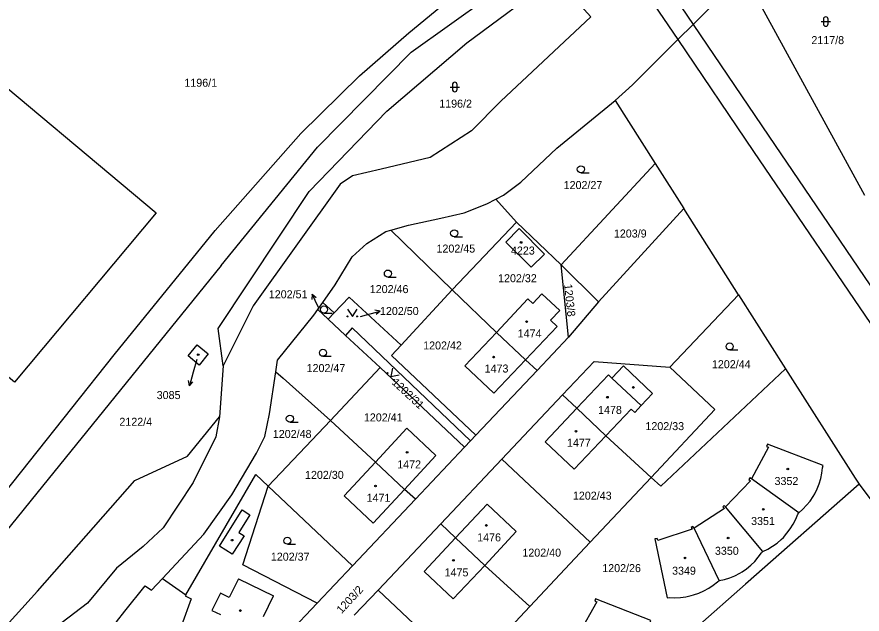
# Model space of a CAD drawing. Extents: x -679220 to -673243, y -1075091 to -1066557.
# Drawn here: x -676733.1 to -676553.6, y -1070468.8 to -1070341.9 of the extents above; entities that cross this region are included whole.
import ezdxf

# ---------------------------------------------------------------- set-up
doc = ezdxf.new("R2010")
doc.units = 0
for name, color, linetype in [('Hranice parcel', 7, 'Continuous'), ('Parcelní čísla', 7, 'Continuous'), ('Pop  PČ popisy', 7, 'Continuous'), ('Poz předměty', 7, 'Continuous'), ('Vnitřní kresba', 7, 'Continuous'), ('Značky budov', 7, 'Continuous'), ('Značky kultur', 7, 'Continuous')]:
    doc.layers.add(name, color=color, linetype=linetype)

msp = doc.modelspace()

# ---------------------------------------------------------------- linework, layer by layer
at = {"layer": 'Hranice parcel'}
for p, q in [((-676552.97, -1070379.79), (-676578.72, -1070332.73)), ((-676605.98, -1070359.65), (-676597.49, -1070373.03)), ((-676617.44, -1070394.5), (-676597.49, -1070373.03)), ((-676597.49, -1070373.03), (-676591.44, -1070382.56)), ((-676626.96, -1070385.5), (-676631.34, -1070380.59)), ((-676591.44, -1070382.56), (-676609.56, -1070402.37)), ((-676579.8, -1070400.9), (-676591.44, -1070382.56)), ((-676626.96, -1070385.5), (-676640.59, -1070399.86)), ((-676617.44, -1070394.5), (-676626.96, -1070385.5)), ((-676653.63, -1070387.17), (-676640.59, -1070399.86)), ((-676615.9, -1070409.91), (-676617.44, -1070394.5)), ((-676609.56, -1070402.37), (-676617.44, -1070394.5)), ((-676640.59, -1070399.86), (-676651.43, -1070411.63)), ((-676640.59, -1070399.86), (-676631.23, -1070408.88)), ((-676621.58, -1070400.7), (-676617.79, -1070404.26)), ((-676594.36, -1070416.3), (-676579.8, -1070400.9)), ((-676579.8, -1070400.9), (-676569.8, -1070416.65)), ((-676669.14, -1070404.02), (-676668.1, -1070402.55)), ((-676668.1, -1070402.55), (-676665.71, -1070404.76)), ((-676609.56, -1070402.37), (-676615.9, -1070409.91)), ((-676666.97, -1070406.09), (-676669.14, -1070404.02)), ((-676665.71, -1070404.76), (-676666.97, -1070406.09)), ((-676663.26, -1070409.55), (-676666.97, -1070406.09)), ((-676655.93, -1070416.38), (-676663.26, -1070409.55)), ((-676625.05, -1070414.72), (-676631.23, -1070408.88)), ((-676622.57, -1070416.97), (-676615.9, -1070409.91)), ((-676625.05, -1070414.72), (-676622.57, -1070416.97)), ((-676689.26, -1070415.97), (-676690.01, -1070426.82)), ((-676655.93, -1070416.38), (-676666.44, -1070427.58)), ((-676638.01, -1070433.31), (-676655.93, -1070416.38)), ((-676635.58, -1070430.74), (-676622.57, -1070416.97)), ((-676630.1, -1070435.86), (-676617.17, -1070422.17)), ((-676617.17, -1070422.17), (-676614.15, -1070425.02)), ((-676607.97, -1070430.86), (-676614.15, -1070425.02)), ((-676666.44, -1070427.58), (-676679.7, -1070441.6)), ((-676656.92, -1070436.44), (-676666.44, -1070427.58)), ((-676635.58, -1070430.74), (-676636.73, -1070431.96)), ((-676607.97, -1070430.86), (-676598.35, -1070439.71)), ((-676648.43, -1070444.31), (-676638.01, -1070433.31)), ((-676636.73, -1070431.96), (-676638.01, -1070433.31)), ((-676650.76, -1070442.26), (-676656.92, -1070436.44)), ((-676630.1, -1070435.86), (-676643.02, -1070449.54)), ((-676611.28, -1070453.48), (-676630.1, -1070435.86)), ((-676598.35, -1070439.71), (-676611.28, -1070453.48)), ((-676567.02, -1070447.2), (-676577.06, -1070439.98)), ((-676679.7, -1070441.6), (-676661.81, -1070458.51)), ((-676648.43, -1070444.31), (-676650.76, -1070442.26)), ((-676554.16, -1070441.11), (-676545.9, -1070452.41)), ((-676661.81, -1070458.51), (-676648.43, -1070444.31)), ((-676574.63, -1070455.47), (-676582.56, -1070445.95)), ((-676567.22, -1070447.51), (-676567.02, -1070447.2)), ((-676643.02, -1070449.54), (-676656.36, -1070463.66)), ((-676639.89, -1070452.56), (-676643.02, -1070449.54)), ((-676583.89, -1070461.63), (-676589.25, -1070450.51)), ((-676633.71, -1070458.4), (-676639.89, -1070452.56)), ((-676624.1, -1070467.13), (-676611.28, -1070453.48)), ((-676574.93, -1070455.71), (-676574.63, -1070455.47)), ((-676661.81, -1070458.51), (-676669.32, -1070466.46)), ((-676624.1, -1070467.13), (-676633.71, -1070458.4)), ((-676702.16, -1070461.16), (-676697.19, -1070464.67)), ((-676584.25, -1070461.86), (-676583.89, -1070461.63)), ((-676661.41, -1070469), (-676656.36, -1070463.66)), ((-676669.32, -1070466.46), (-676682.71, -1070480.63))]:
    msp.add_line(p, q, dxfattribs=at)
for points in [[(-676777.02, -1070496.7), (-676772.5, -1070490.19), (-676770.87, -1070487.71), (-676739.41, -1070447.65), (-676712.38, -1070413.64), (-676690.96, -1070387.25), (-676672.79, -1070366.64), (-676660.33, -1070354.35), (-676649.85, -1070345.21), (-676636.25, -1070333.97), (-676625.75, -1070326.74)], [(-676605.98, -1070359.65), (-676602.35, -1070356.29), (-676592.68, -1070346.65), (-676589.46, -1070343.44), (-676578.72, -1070332.73)], [(-676689.26, -1070415.97), (-676690.31, -1070408.08), (-676670.97, -1070378.92), (-676654.46, -1070361.88), (-676637.5, -1070347.37), (-676618.78, -1070333.38), (-676611.17, -1070341.85)], [(-676611.17, -1070341.85), (-676630.25, -1070359.78), (-676636.51, -1070366.05), (-676645.31, -1070371.7), (-676655.71, -1070374.19), (-676661.81, -1070375.59), (-676664.43, -1070377.38), (-676682.85, -1070403.24), (-676689.26, -1070415.97)], [(-676703.45, -1070383.51), (-676733.6, -1070419.5), (-676775.34, -1070384.79), (-676745.1, -1070348.65), (-676703.45, -1070383.51)], [(-676631.34, -1070380.59), (-676629.7, -1070379.74), (-676626.06, -1070376.99), (-676618.37, -1070369.74), (-676605.98, -1070359.65)], [(-676653.63, -1070387.17), (-676649.88, -1070386.12), (-676643.02, -1070384.62), (-676638.04, -1070383.5), (-676633.26, -1070381.6), (-676631.34, -1070380.59)], [(-676629.21, -1070389.71), (-676626.41, -1070386.82), (-676620.98, -1070392.24), (-676623.84, -1070395.05), (-676629.21, -1070389.71)], [(-676668.1, -1070402.55), (-676665.47, -1070398.81), (-676661.83, -1070392.86), (-676658.75, -1070390), (-676654.71, -1070387.47), (-676653.63, -1070387.17)], [(-676631.23, -1070408.88), (-676624.52, -1070401.77), (-676623.5, -1070402.73), (-676621.58, -1070400.7)], [(-676665.71, -1070404.76), (-676662.49, -1070401.37), (-676651.43, -1070411.63)], [(-676678.06, -1070417.25), (-676677.69, -1070414.81), (-676670, -1070405.25), (-676669.14, -1070404.02)], [(-676617.79, -1070404.26), (-676619.72, -1070406.31), (-676618.34, -1070407.61), (-676625.05, -1070414.72)], [(-676636.73, -1070431.96), (-676661.86, -1070407.92), (-676663.26, -1070409.55)], [(-676625.05, -1070414.72), (-676631.76, -1070421.82), (-676637.94, -1070415.99), (-676631.23, -1070408.88)], [(-676696.7, -1070413.9), (-676694.78, -1070411.53), (-676692.42, -1070413.46), (-676694.36, -1070415.83), (-676696.7, -1070413.9)], [(-676651.43, -1070411.63), (-676653.49, -1070413.81), (-676635.58, -1070430.74)], [(-676617.17, -1070422.17), (-676610.45, -1070415.06), (-676594.36, -1070416.3)], [(-676702.16, -1070461.16), (-676693.36, -1070451.73), (-676687.41, -1070443.42), (-676682.17, -1070434.54), (-676680.42, -1070431.01), (-676679.43, -1070426.2), (-676678.06, -1070417.25)], [(-676678.06, -1070417.25), (-676676.54, -1070418.6), (-676666.44, -1070427.58)], [(-676607.97, -1070430.86), (-676602.6, -1070425.18), (-676601.84, -1070425.9), (-676600.5, -1070424.46), (-676598.08, -1070421.86), (-676604.26, -1070416.02), (-676606.7, -1070418.6), (-676607.43, -1070417.91), (-676614.15, -1070425.02)], [(-676598.35, -1070439.71), (-676584.83, -1070425.3), (-676594.36, -1070416.3)], [(-676569.8, -1070416.65), (-676596.34, -1070441.56), (-676598.35, -1070439.71)], [(-676569.8, -1070416.65), (-676555.05, -1070439.89), (-676554.16, -1070441.11)], [(-676614.15, -1070425.02), (-676620.86, -1070432.12), (-676614.68, -1070437.96), (-676607.97, -1070430.86)], [(-676759.35, -1070502.48), (-676755.88, -1070499.24), (-676755.65, -1070496.11), (-676750.64, -1070487.32), (-676738.13, -1070474.25), (-676728.69, -1070463.86), (-676708.03, -1070440.34), (-676696.85, -1070435.19), (-676690.01, -1070426.82)], [(-676690.01, -1070426.82), (-676690.83, -1070431.08), (-676695.59, -1070440.82), (-676702.02, -1070450.45), (-676706.23, -1070454.37), (-676711.93, -1070459.01), (-676718.07, -1070466.4), (-676723.46, -1070470.53), (-676728.33, -1070473.11), (-676731.65, -1070475.32), (-676734.52, -1070477.91), (-676736.81, -1070481.11), (-676737.78, -1070484.61), (-676737.31, -1070487.69), (-676736.32, -1070487.58), (-676736.58, -1070493.93), (-676737.83, -1070495.24), (-676731.83, -1070516.65), (-676730.7, -1070526.46), (-676731.31, -1070532.32), (-676734.62, -1070538)], [(-676656.92, -1070436.44), (-676650.26, -1070429.25), (-676644.08, -1070435.08), (-676650.76, -1070442.26)], [(-676561.96, -1070437.68), (-676561.8, -1070437.2), (-676573.66, -1070432.63), (-676573.84, -1070433.13), (-676573.44, -1070433.27), (-676577.06, -1070439.98)], [(-676650.76, -1070442.26), (-676657.43, -1070449.43), (-676663.58, -1070443.63), (-676656.92, -1070436.44)], [(-676567.02, -1070447.2), (-676566.14, -1070446.45), (-676565.34, -1070445.62), (-676564.6, -1070444.73), (-676563.95, -1070443.78), (-676563.6, -1070443.18), (-676563.08, -1070442.14), (-676562.66, -1070441.07), (-676562.33, -1070439.96), (-676562.09, -1070438.83), (-676561.96, -1070437.68)], [(-676697.19, -1070464.67), (-676682.33, -1070439.11), (-676679.7, -1070441.6)], [(-676577.06, -1070439.98), (-676577.4, -1070439.8), (-676577.64, -1070440.14), (-676577.27, -1070440.4), (-676582.56, -1070445.95)], [(-676669.32, -1070466.46), (-676685.05, -1070458.31), (-676679.7, -1070441.6)], [(-676554.16, -1070441.11), (-676578.35, -1070462.42), (-676629.66, -1070507.75)], [(-676639.89, -1070452.56), (-676633.18, -1070445.38), (-676627, -1070451.22), (-676633.71, -1070458.4)], [(-676582.56, -1070445.95), (-676582.85, -1070445.68), (-676583.12, -1070445.96), (-676582.82, -1070446.32), (-676589.25, -1070450.51)], [(-676574.63, -1070455.47), (-676573.58, -1070454.95), (-676572.57, -1070454.35), (-676571.62, -1070453.66), (-676570.74, -1070452.89), (-676570.29, -1070452.45), (-676569.52, -1070451.58), (-676568.81, -1070450.64), (-676568.19, -1070449.64), (-676567.66, -1070448.6), (-676567.22, -1070447.51)], [(-676589.25, -1070450.51), (-676589.48, -1070450.16), (-676589.83, -1070450.33), (-676589.65, -1070450.72), (-676596.91, -1070453.11), (-676597.05, -1070452.69), (-676597.57, -1070452.78), (-676594.98, -1070465.32), (-676594.5, -1070465.23)], [(-676633.71, -1070458.4), (-676640.39, -1070465.54), (-676646.57, -1070459.7), (-676639.89, -1070452.56)], [(-676583.89, -1070461.63), (-676582.76, -1070461.38), (-676581.65, -1070461.03), (-676580.57, -1070460.59), (-676579.54, -1070460.05), (-676579.04, -1070459.76), (-676578.09, -1070459.1), (-676577.19, -1070458.35), (-676576.36, -1070457.54), (-676575.61, -1070456.66), (-676574.93, -1070455.71)], [(-676728.48, -1070552.93), (-676726.76, -1070547.98), (-676724.72, -1070538.56), (-676723.37, -1070525.4), (-676725.67, -1070512.66), (-676729.6, -1070498.95), (-676731.25, -1070489.96), (-676731.04, -1070487.77), (-676728.36, -1070482.09), (-676718.15, -1070475.99), (-676711.91, -1070470.37), (-676710.12, -1070468.12), (-676705.79, -1070462.73), (-676704.45, -1070463.63), (-676702.16, -1070461.16)], [(-676594.5, -1070465.23), (-676593.33, -1070465.28), (-676592.16, -1070465.23), (-676590.99, -1070465.08), (-676589.84, -1070464.83), (-676589.34, -1070464.69), (-676588.23, -1070464.3), (-676587.16, -1070463.82), (-676586.14, -1070463.25), (-676585.17, -1070462.6), (-676584.25, -1070461.86)], [(-676656.36, -1070463.66), (-676637.53, -1070481.44), (-676624.1, -1070467.13)], [(-676697.19, -1070464.67), (-676697.32, -1070464.89), (-676696.08, -1070465.54), (-676700.18, -1070476.82)], [(-676598.54, -1070470.64), (-676598.41, -1070470.11), (-676610.18, -1070465.51), (-676610.32, -1070465.97), (-676609.93, -1070466.17), (-676613.67, -1070472.79)]]:
    msp.add_lwpolyline(points, dxfattribs=at)
at = {"layer": 'Pop  PČ popisy'}
for p, q in [((-676670.38, -1070400.79), (-676670.39, -1070401.91)), ((-676669.06, -1070403.49), (-676670.38, -1070400.79)), ((-676670.38, -1070400.79), (-676669.49, -1070401.47)), ((-676668.87, -1070403.89), (-676669.06, -1070403.49)), ((-676658.84, -1070405.15), (-676655.94, -1070404.37)), ((-676655.94, -1070404.37), (-676657.04, -1070404.15)), ((-676655.94, -1070404.37), (-676656.78, -1070405.12)), ((-676660.07, -1070405.49), (-676658.84, -1070405.15)), ((-676694.82, -1070414.66), (-676695.59, -1070417.33)), ((-676695.59, -1070417.33), (-676696.42, -1070420.22)), ((-676696.42, -1070420.22), (-676696.62, -1070419.11)), ((-676696.42, -1070420.22), (-676695.66, -1070419.39))]:
    msp.add_line(p, q, dxfattribs=at)
at = {"layer": 'Poz předměty'}
for p, q in [((-676649.33, -1070349.36), (-676619.82, -1070328.18)), ((-676597.73, -1070331.28), (-676589.46, -1070343.44)), ((-676601.28, -1070334.07), (-676592.68, -1070346.65)), ((-676589.46, -1070343.44), (-676573.38, -1070367.17)), ((-676592.68, -1070346.65), (-676576.64, -1070370.43)), ((-676669.24, -1070369.52), (-676649.33, -1070349.36)), ((-676573.38, -1070367.17), (-676542.83, -1070412.21)), ((-676689.69, -1070394.69), (-676669.24, -1070369.52)), ((-676576.64, -1070370.43), (-676537.8, -1070427.63)), ((-676689.69, -1070394.69), (-676728.82, -1070443.03)), ((-676728.82, -1070443.03), (-676808.8, -1070542.13))]:
    msp.add_line(p, q, dxfattribs=at)
at = {"layer": 'Vnitřní kresba'}
for p, q in [((-676606.7, -1070418.6), (-676600.5, -1070424.46)), ((-676690.05, -1070454.31), (-676685.23, -1070446.62)), ((-676683.56, -1070447.66), (-676685.92, -1070451.44)), ((-676685.23, -1070446.62), (-676683.56, -1070447.66)), ((-676684.8, -1070452.14), (-676687.37, -1070455.99)), ((-676685.92, -1070451.44), (-676684.8, -1070452.14)), ((-676687.37, -1070455.99), (-676690.05, -1070454.31)), ((-676686, -1070461.26), (-676687.97, -1070465.21)), ((-676686, -1070461.26), (-676678.57, -1070464.87)), ((-676689.81, -1070464.29), (-676691.64, -1070467.97)), ((-676687.97, -1070465.21), (-676689.81, -1070464.29)), ((-676680.71, -1070469.27), (-676678.57, -1070464.87)), ((-676691.64, -1070467.97), (-676689.8, -1070468.86))]:
    msp.add_line(p, q, dxfattribs=at)
at = {"layer": 'Značky budov'}
for centre in [(-676625.98, -1070389.78), (-676624.8, -1070406.6), (-676694.55, -1070413.64), (-676631.82, -1070414.15), (-676602.13, -1070420.59), (-676607.65, -1070422.66), (-676614.33, -1070429.89), (-676650.18, -1070434.38), (-676569.35, -1070437.92), (-676656.9, -1070441.52), (-676574.55, -1070446.48), (-676633.36, -1070449.92), (-676687.35, -1070453.04), (-676582.02, -1070452.59), (-676591.17, -1070456.82), (-676640.34, -1070457.33), (-676685.59, -1070468)]:
    msp.add_circle(centre, 0.175, dxfattribs=at)
at = {"layer": 'Značky kultur'}
for p, q in [((-676562.28, -1070342.85), (-676560.28, -1070342.85)), ((-676561.78, -1070342.35), (-676561.78, -1070343.35)), ((-676560.78, -1070343.35), (-676560.78, -1070342.35)), ((-676640.56, -1070356.25), (-676640.56, -1070357.25)), ((-676639.56, -1070357.25), (-676639.56, -1070356.25)), ((-676641.06, -1070356.75), (-676639.06, -1070356.75)), ((-676613.29, -1070374.98), (-676611.54, -1070374.98)), ((-676640.19, -1070388.58), (-676638.44, -1070388.58)), ((-676654.27, -1070397.14), (-676652.52, -1070397.14)), ((-676667.84, -1070404.78), (-676666.09, -1070404.78)), ((-676581.68, -1070412.62), (-676579.93, -1070412.62)), ((-676668.06, -1070413.97), (-676666.31, -1070413.97)), ((-676675.09, -1070427.98), (-676673.34, -1070427.98)), ((-676675.61, -1070453.91), (-676673.86, -1070453.91))]:
    msp.add_line(p, q, dxfattribs=at)
for points in [[(-676662.82, -1070403.99), (-676661.82, -1070405.49), (-676660.82, -1070403.99)], [(-676653.28, -1070416.49), (-676653.66, -1070418.25), (-676651.89, -1070417.93)]]:
    msp.add_lwpolyline(points, dxfattribs=at)
for centre, radius in [((-676613.29, -1070374.23), 0.75), ((-676640.19, -1070387.83), 0.75), ((-676654.27, -1070396.39), 0.75), ((-676667.84, -1070404.03), 0.75), ((-676662.82, -1070405.49), 0.1), ((-676660.82, -1070405.49), 0.1), ((-676581.68, -1070411.87), 0.75), ((-676668.06, -1070413.22), 0.75), ((-676654.35, -1070417.53), 0.1), ((-676652.96, -1070418.97), 0.1), ((-676675.09, -1070427.23), 0.75), ((-676675.61, -1070453.16), 0.75)]:
    msp.add_circle(centre, radius, dxfattribs=at)
for centre, start, end in [((-676561.28, -1070342.35), 0, 180), ((-676561.28, -1070343.35), 180, 359.9879), ((-676640.06, -1070356.25), 0, 180), ((-676640.06, -1070357.25), 180, 359.9879)]:
    msp.add_arc(centre, 0.5, start, end, dxfattribs=at)

# ---------------------------------------------------------------- texts
at = {"layer": 'Parcelní čísla'}
for s, p in [('2117/8', (-676564.34, -1070347.64)), ('1196/1', (-676697.49, -1070356.69)), ('1196/2', (-676643.37, -1070361.14)), ('1202/27', (-676616.94, -1070378.43)), ('1203/9', (-676606.28, -1070388.73)), ('1202/45', (-676643.95, -1070391.93)), ('4223', (-676628.14, -1070392.35)), ('1202/32', (-676630.87, -1070398.23)), ('1202/46', (-676658.12, -1070400.54)), ('1202/51', (-676679.56, -1070401.64)), ('1202/50', (-676655.95, -1070405.2)), ('1474', (-676626.71, -1070409.97)), ('1202/42', (-676646.78, -1070412.52)), ('1202/47', (-676671.53, -1070417.32)), ('1202/44', (-676585.46, -1070416.5)), ('1473', (-676633.73, -1070417.42)), ('3085', (-676703.37, -1070423.06)), ('1478', (-676609.64, -1070426.22)), ('1202/41', (-676659.37, -1070427.81)), ('2122/4', (-676711.29, -1070428.73)), ('1202/33', (-676599.58, -1070429.66)), ('1202/48', (-676678.71, -1070431.32)), ('1477', (-676616.24, -1070433.19)), ('1472', (-676652.29, -1070437.79)), ('1202/30', (-676671.87, -1070440.02)), ('3352', (-676572.16, -1070441.32)), ('1471', (-676658.79, -1070444.89)), ('1202/43', (-676614.98, -1070444.43)), ('3351', (-676577.14, -1070449.82)), ('1476', (-676635.31, -1070453.3)), ('1202/40', (-676625.71, -1070456.54)), ('3350', (-676584.82, -1070456.15)), ('1202/37', (-676679.13, -1070457.4)), ('1202/26', (-676608.75, -1070459.83)), ('1475', (-676642.23, -1070460.74)), ('3349', (-676593.92, -1070460.38))]:
    msp.add_text(s, height=1.7, dxfattribs=at).set_placement(p)
for s, rotation, p in [('1203/8', 276, (-676616.85, -1070398.7)), ('1202/31', 317, (-676653.56, -1070419.72)), ('1203/2', 47, (-676664.11, -1070468.77))]:
    msp.add_text(s, height=1.7, rotation=rotation, dxfattribs=at).set_placement(p)

doc.saveas('drawing.dxf')
